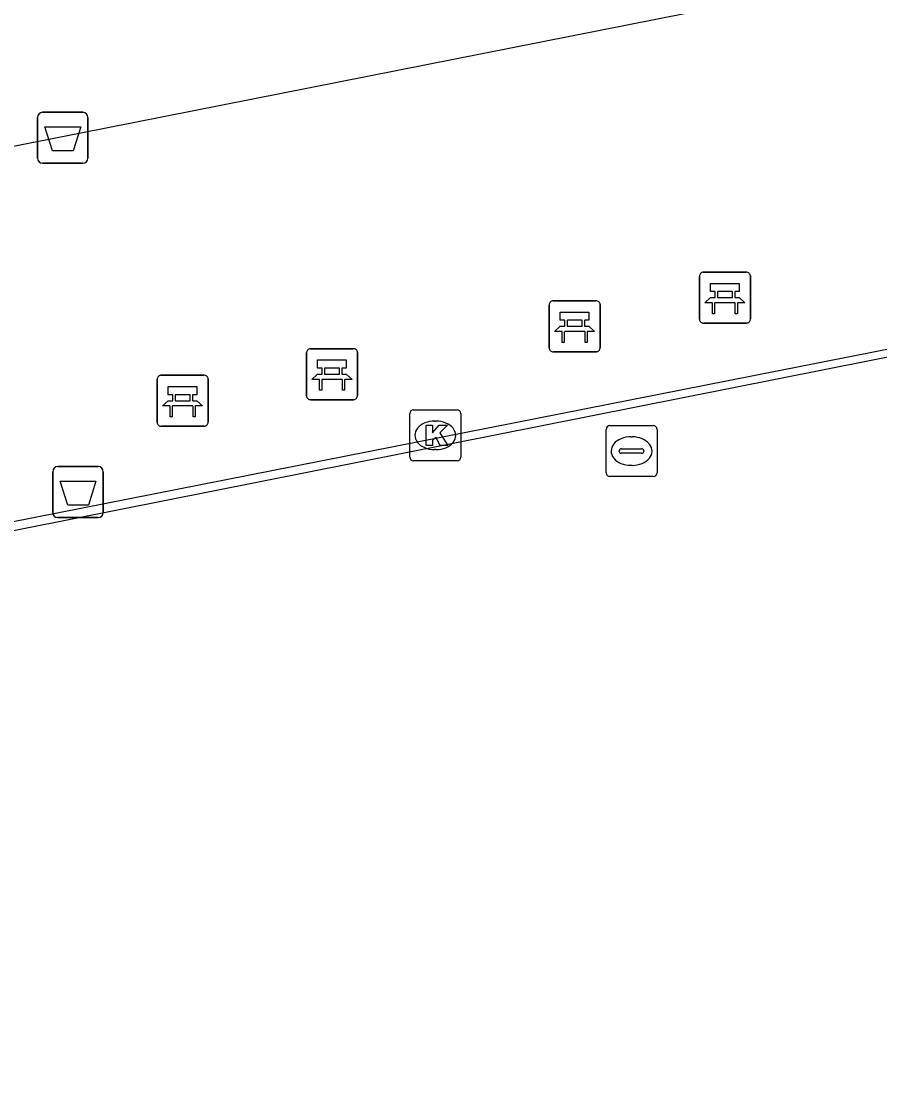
# Model space of a CAD drawing. Extents: x 160203 to 161526, y 379529 to 381797.
# Drawn here: x 160951.46 to 160968.3, y 380326.33 to 380347.18 of the extents above; entities that cross this region are included whole.
import ezdxf

# ---------------------------------------------------------------- set-up
doc = ezdxf.new("R2010")
doc.units = 0
for name, color, linetype in [('IMGEO_Afvalbak', 7, 'Continuous'), ('IMGEO_Bank', 7, 'Continuous'), ('IMGEO_Hek', 7, 'Continuous'), ('IMGEO_Kolk', 7, 'Continuous'), ('IMGEO_Pand', 7, 'Continuous'), ('IMGEO_Rijbaan_lokaal_open', 7, 'Continuous'), ('IMGEO_Waterleidingput', 7, 'Continuous')]:
    doc.layers.add(name, color=color, linetype=linetype)

msp = doc.modelspace()

# ---------------------------------------------------------------- linework, layer by layer
at = {"layer": 'IMGEO_Afvalbak'}
for p, q in [((160951.778, 380344.489), (160951.778, 380345.289)), ((160951.778, 380345.289), (160951.778, 380344.489)), ((160951.878, 380345.389), (160952.668, 380345.389)), ((160952.668, 380345.389), (160951.878, 380345.389)), ((160952.768, 380345.289), (160952.768, 380344.489)), ((160952.768, 380344.489), (160952.768, 380345.289)), ((160952.668, 380344.389), (160951.878, 380344.389)), ((160951.878, 380344.389), (160952.668, 380344.389)), ((160952.078, 380337.537), (160952.078, 380338.337)), ((160952.078, 380338.337), (160952.078, 380337.537)), ((160952.178, 380338.437), (160952.968, 380338.437)), ((160952.968, 380338.437), (160952.178, 380338.437)), ((160953.068, 380338.337), (160953.068, 380337.537)), ((160953.068, 380337.537), (160953.068, 380338.337)), ((160952.968, 380337.437), (160952.178, 380337.437)), ((160952.178, 380337.437), (160952.968, 380337.437))]:
    msp.add_line(p, q, dxfattribs=at)
for points in [[(160951.921, 380345.103), (160952.625, 380345.103), (160952.476, 380344.633), (160952.07, 380344.633), (160951.921, 380345.103)], [(160952.221, 380338.151), (160952.925, 380338.151), (160952.776, 380337.681), (160952.37, 380337.681), (160952.221, 380338.151)]]:
    msp.add_lwpolyline(points, dxfattribs=at)
for centre, start, end in [((160951.878, 380345.289), 90, 180), ((160951.878, 380345.289), 90, 180), ((160952.668, 380345.289), 0, 90), ((160952.668, 380345.289), 360, 90), ((160951.878, 380344.489), 180, 270), ((160951.878, 380344.489), 180, 270), ((160952.668, 380344.489), 270, 0), ((160952.668, 380344.489), 270, 0), ((160952.178, 380338.337), 90, 180), ((160952.178, 380338.337), 90, 180), ((160952.968, 380338.337), 0, 90), ((160952.968, 380338.337), 360, 90), ((160952.178, 380337.537), 180, 270), ((160952.178, 380337.537), 180, 270), ((160952.968, 380337.537), 270, 0), ((160952.968, 380337.537), 270, 0)]:
    msp.add_arc(centre, 0.1, start, end, dxfattribs=at)
at = {"layer": 'IMGEO_Bank'}
for p, q in [((160964.763, 380341.328), (160964.763, 380342.169)), ((160964.763, 380342.169), (160964.763, 380341.328)), ((160964.838, 380342.253), (160965.679, 380342.253)), ((160965.679, 380342.253), (160964.838, 380342.253)), ((160965.763, 380342.178), (160965.763, 380341.337)), ((160965.763, 380341.337), (160965.763, 380342.178)), ((160961.89, 380341.69), (160962.731, 380341.69)), ((160962.731, 380341.69), (160961.89, 380341.69)), ((160965.072, 380341.759), (160965.072, 380341.865)), ((160965.116, 380341.865), (160965.116, 380341.759)), ((160965.404, 380341.871), (160965.122, 380341.871)), ((160965.122, 380341.753), (160965.404, 380341.753)), ((160965.41, 380341.759), (160965.41, 380341.865)), ((160965.454, 380341.865), (160965.454, 380341.759)), ((160961.815, 380340.765), (160961.815, 380341.606)), ((160961.815, 380341.606), (160961.815, 380340.765)), ((160962.815, 380341.615), (160962.815, 380340.774)), ((160962.815, 380340.774), (160962.815, 380341.615)), ((160965.46, 380341.651), (160965.067, 380341.651)), ((160962.124, 380341.196), (160962.124, 380341.302)), ((160962.168, 380341.302), (160962.168, 380341.196)), ((160962.456, 380341.308), (160962.174, 380341.308)), ((160962.462, 380341.196), (160962.462, 380341.302)), ((160962.506, 380341.302), (160962.506, 380341.196)), ((160965.688, 380341.253), (160964.847, 380341.253)), ((160964.847, 380341.253), (160965.688, 380341.253)), ((160962.512, 380341.088), (160962.119, 380341.088)), ((160962.174, 380341.19), (160962.456, 380341.19)), ((160957.055, 380339.825), (160957.055, 380340.666)), ((160957.055, 380340.666), (160957.055, 380339.825)), ((160957.13, 380340.75), (160957.971, 380340.75)), ((160957.971, 380340.75), (160957.13, 380340.75)), ((160958.055, 380340.675), (160958.055, 380339.834)), ((160958.055, 380339.834), (160958.055, 380340.675)), ((160962.74, 380340.69), (160961.899, 380340.69)), ((160961.899, 380340.69), (160962.74, 380340.69)), ((160954.2, 380340.229), (160955.041, 380340.229)), ((160955.041, 380340.229), (160954.2, 380340.229)), ((160957.364, 380340.256), (160957.364, 380340.362)), ((160957.408, 380340.362), (160957.408, 380340.256)), ((160957.696, 380340.368), (160957.414, 380340.368)), ((160957.414, 380340.25), (160957.696, 380340.25)), ((160957.702, 380340.256), (160957.702, 380340.362)), ((160957.746, 380340.362), (160957.746, 380340.256)), ((160954.125, 380339.304), (160954.125, 380340.145)), ((160954.125, 380340.145), (160954.125, 380339.304)), ((160955.125, 380340.154), (160955.125, 380339.313)), ((160955.125, 380339.313), (160955.125, 380340.154)), ((160957.752, 380340.148), (160957.359, 380340.148)), ((160954.434, 380339.735), (160954.434, 380339.841)), ((160954.478, 380339.841), (160954.478, 380339.735)), ((160954.766, 380339.847), (160954.484, 380339.847)), ((160954.772, 380339.735), (160954.772, 380339.841)), ((160954.816, 380339.841), (160954.816, 380339.735)), ((160954.822, 380339.627), (160954.429, 380339.627)), ((160954.484, 380339.729), (160954.766, 380339.729)), ((160957.98, 380339.75), (160957.139, 380339.75)), ((160957.139, 380339.75), (160957.98, 380339.75)), ((160955.05, 380339.229), (160954.209, 380339.229)), ((160954.209, 380339.229), (160955.05, 380339.229))]:
    msp.add_line(p, q, dxfattribs=at)
for points in [[(160965.066, 380341.871), (160964.98, 380341.871), (160964.98, 380342.032), (160965.543, 380342.032), (160965.543, 380341.871), (160965.46, 380341.871)], [(160965.01, 380341.651), (160964.868, 380341.651), (160964.98, 380341.753), (160965.066, 380341.753)], [(160965.46, 380341.753), (160965.543, 380341.753), (160965.655, 380341.651), (160965.516, 380341.651)], [(160962.118, 380341.308), (160962.032, 380341.308), (160962.032, 380341.469), (160962.595, 380341.469), (160962.595, 380341.308), (160962.512, 380341.308)], [(160965.06, 380341.644), (160965.06, 380341.437), (160965.017, 380341.437), (160965.017, 380341.644)], [(160965.51, 380341.644), (160965.51, 380341.437), (160965.466, 380341.437), (160965.466, 380341.644)], [(160962.062, 380341.088), (160961.92, 380341.088), (160962.032, 380341.19), (160962.118, 380341.19)], [(160962.112, 380341.081), (160962.112, 380340.874), (160962.069, 380340.874), (160962.069, 380341.081)], [(160962.512, 380341.19), (160962.595, 380341.19), (160962.707, 380341.088), (160962.568, 380341.088)], [(160962.562, 380341.081), (160962.562, 380340.874), (160962.518, 380340.874), (160962.518, 380341.081)], [(160957.358, 380340.368), (160957.272, 380340.368), (160957.272, 380340.529), (160957.835, 380340.529), (160957.835, 380340.368), (160957.752, 380340.368)], [(160957.302, 380340.148), (160957.16, 380340.148), (160957.272, 380340.25), (160957.358, 380340.25)], [(160957.752, 380340.25), (160957.835, 380340.25), (160957.947, 380340.148), (160957.808, 380340.148)], [(160954.428, 380339.847), (160954.342, 380339.847), (160954.342, 380340.008), (160954.905, 380340.008), (160954.905, 380339.847), (160954.822, 380339.847)], [(160957.352, 380340.141), (160957.352, 380339.934), (160957.309, 380339.934), (160957.309, 380340.141)], [(160957.802, 380340.141), (160957.802, 380339.934), (160957.758, 380339.934), (160957.758, 380340.141)], [(160954.372, 380339.627), (160954.23, 380339.627), (160954.342, 380339.729), (160954.428, 380339.729)], [(160954.422, 380339.62), (160954.422, 380339.413), (160954.379, 380339.413), (160954.379, 380339.62)], [(160954.822, 380339.729), (160954.905, 380339.729), (160955.017, 380339.627), (160954.878, 380339.627)], [(160954.872, 380339.62), (160954.872, 380339.413), (160954.828, 380339.413), (160954.828, 380339.62)]]:
    msp.add_lwpolyline(points, dxfattribs=at)
for centre, radius, start, end in [((160964.841, 380342.175), 0.0779, 92.4484, 184.2845), ((160964.841, 380342.175), 0.0779, 92.4484, 184.2845), ((160965.685, 380342.175), 0.0779, 2.4484, 94.2845), ((160965.685, 380342.175), 0.0779, 2.4484, 94.2845), ((160961.893, 380341.612), 0.0779, 92.4484, 184.2845), ((160961.893, 380341.612), 0.0779, 92.4484, 184.2845), ((160962.737, 380341.612), 0.0779, 2.4484, 94.2845), ((160962.737, 380341.612), 0.0779, 2.4484, 94.2845), ((160965.065, 380341.864), 0.00671, 2.8957, 87.1043), ((160965.065, 380341.76), 0.00671, 272.8957, 357.1043), ((160965.122, 380341.864), 0.00671, 92.8957, 177.1043), ((160965.122, 380341.76), 0.00671, 182.8957, 267.1043), ((160965.404, 380341.864), 0.00671, 2.8957, 87.1043), ((160965.404, 380341.76), 0.00671, 272.8957, 357.1043), ((160965.461, 380341.864), 0.00671, 92.8957, 177.1043), ((160965.461, 380341.76), 0.00671, 182.8957, 267.1043), ((160965.01, 380341.644), 0.00671, 2.8957, 87.1043), ((160965.067, 380341.644), 0.00671, 92.8957, 177.1043), ((160965.459, 380341.644), 0.00671, 2.8957, 87.1043), ((160965.516, 380341.644), 0.00671, 92.8957, 177.1043), ((160962.117, 380341.301), 0.00671, 2.8957, 87.1043), ((160962.174, 380341.301), 0.00671, 92.8957, 177.1043), ((160962.456, 380341.301), 0.00671, 2.8957, 87.1043), ((160962.513, 380341.301), 0.00671, 92.8957, 177.1043), ((160964.841, 380341.331), 0.0779, 182.4484, 274.2845), ((160964.841, 380341.331), 0.0779, 182.4484, 274.2845), ((160965.685, 380341.331), 0.0779, 272.4484, 4.2845), ((160965.685, 380341.331), 0.0779, 272.4484, 4.2845), ((160962.062, 380341.081), 0.00671, 2.8957, 87.1043), ((160962.119, 380341.081), 0.00671, 92.8957, 177.1043), ((160962.117, 380341.197), 0.00671, 272.8957, 357.1043), ((160962.174, 380341.197), 0.00671, 182.8957, 267.1043), ((160962.456, 380341.197), 0.00671, 272.8957, 357.1043), ((160962.513, 380341.197), 0.00671, 182.8957, 267.1043), ((160962.511, 380341.081), 0.00671, 2.8957, 87.1043), ((160962.568, 380341.081), 0.00671, 92.8957, 177.1043), ((160957.133, 380340.672), 0.0779, 92.4484, 184.2845), ((160957.133, 380340.672), 0.0779, 92.4484, 184.2845), ((160957.977, 380340.672), 0.0779, 2.4484, 94.2845), ((160957.977, 380340.672), 0.0779, 2.4484, 94.2845), ((160961.893, 380340.768), 0.0779, 182.4484, 274.2845), ((160961.893, 380340.768), 0.0779, 182.4484, 274.2845), ((160962.737, 380340.768), 0.0779, 272.4484, 4.2845), ((160962.737, 380340.768), 0.0779, 272.4484, 4.2845), ((160954.203, 380340.151), 0.0779, 92.4484, 184.2845), ((160954.203, 380340.151), 0.0779, 92.4484, 184.2845), ((160955.047, 380340.151), 0.0779, 2.4484, 94.2845), ((160955.047, 380340.151), 0.0779, 2.4484, 94.2845), ((160957.357, 380340.361), 0.00671, 2.8957, 87.1043), ((160957.357, 380340.257), 0.00671, 272.8957, 357.1043), ((160957.414, 380340.361), 0.00671, 92.8957, 177.1043), ((160957.414, 380340.257), 0.00671, 182.8957, 267.1043), ((160957.696, 380340.361), 0.00671, 2.8957, 87.1043), ((160957.696, 380340.257), 0.00671, 272.8957, 357.1043), ((160957.753, 380340.361), 0.00671, 92.8957, 177.1043), ((160957.753, 380340.257), 0.00671, 182.8957, 267.1043), ((160957.302, 380340.141), 0.00671, 2.8957, 87.1043), ((160957.359, 380340.141), 0.00671, 92.8957, 177.1043), ((160957.751, 380340.141), 0.00671, 2.8957, 87.1043), ((160957.808, 380340.141), 0.00671, 92.8957, 177.1043), ((160954.427, 380339.84), 0.00671, 2.8957, 87.1043), ((160954.484, 380339.84), 0.00671, 92.8957, 177.1043), ((160954.766, 380339.84), 0.00671, 2.8957, 87.1043), ((160954.823, 380339.84), 0.00671, 92.8957, 177.1043), ((160957.133, 380339.828), 0.0779, 182.4484, 274.2845), ((160957.133, 380339.828), 0.0779, 182.4484, 274.2845), ((160957.977, 380339.828), 0.0779, 272.4484, 4.2845), ((160957.977, 380339.828), 0.0779, 272.4484, 4.2845), ((160954.372, 380339.62), 0.00671, 2.8957, 87.1043), ((160954.429, 380339.62), 0.00671, 92.8957, 177.1043), ((160954.427, 380339.736), 0.00671, 272.8957, 357.1043), ((160954.484, 380339.736), 0.00671, 182.8957, 267.1043), ((160954.766, 380339.736), 0.00671, 272.8957, 357.1043), ((160954.823, 380339.736), 0.00671, 182.8957, 267.1043), ((160954.821, 380339.62), 0.00671, 2.8957, 87.1043), ((160954.878, 380339.62), 0.00671, 92.8957, 177.1043), ((160954.203, 380339.307), 0.0779, 182.4484, 274.2845), ((160954.203, 380339.307), 0.0779, 182.4484, 274.2845), ((160955.047, 380339.307), 0.0779, 272.4484, 4.2845), ((160955.047, 380339.307), 0.0779, 272.4484, 4.2845)]:
    msp.add_arc(centre, radius, start, end, dxfattribs=at)
at = {"layer": 'IMGEO_Hek'}
msp.add_lwpolyline([(160996.953, 380272.41), (160997.26, 380272.47), (160983.227, 380343.654), (160876.335, 380322.564), (160890.446, 380251.672), (160898.27, 380253.065), (160931.929, 380259.679)], dxfattribs=at)
at = {"layer": 'IMGEO_Kolk'}
for p, q in [((160959.081, 380338.624), (160959.081, 380339.476)), ((160959.156, 380339.55), (160960.008, 380339.55)), ((160960.082, 380339.476), (160960.082, 380338.624)), ((160959.569, 380339.33), (160959.594, 380339.33)), ((160959.592, 380338.77), (160959.567, 380338.77)), ((160960.008, 380338.55), (160959.156, 380338.55))]:
    msp.add_line(p, q, dxfattribs=at)
for points in [[(160959.081, 380338.624), (160959.081, 380339.476)], [(160959.156, 380339.55), (160960.008, 380339.55)], [(160960.082, 380339.476), (160960.082, 380338.624)], [(160959.402, 380339.25), (160959.525, 380339.25), (160959.525, 380339.099), (160959.655, 380339.25), (160959.819, 380339.25), (160959.673, 380339.099), (160959.826, 380338.85), (160959.674, 380338.85), (160959.589, 380339.014), (160959.525, 380338.947), (160959.525, 380338.85), (160959.402, 380338.85), (160959.402, 380339.25)], [(160960.008, 380338.55), (160959.156, 380338.55)]]:
    msp.add_lwpolyline(points, dxfattribs=at)
for centre, start, end in [((160959.158, 380339.474), 91.552, 178.448), ((160959.158, 380339.474), 91.552, 178.448), ((160960.006, 380339.474), 1.552, 88.448), ((160960.006, 380339.474), 1.552, 88.448), ((160959.158, 380338.626), 181.552, 268.448), ((160959.158, 380338.626), 181.552, 268.448), ((160960.006, 380338.626), 271.552, 358.448), ((160960.006, 380338.626), 271.552, 358.448)]:
    msp.add_arc(centre, 0.0765, start, end, dxfattribs=at)
for centre, major_axis, ratio, start_param, end_param in [((160959.568, 380339.05), (-0.387, 0.002), 0.722429, 4.712389, 7.853982), ((160959.593, 380339.05), (-0.39, 0.002), 0.717154, 1.570796, 4.712389)]:
    msp.add_ellipse(centre, major_axis=major_axis, ratio=ratio, start_param=start_param, end_param=end_param, dxfattribs=at)
at = {"layer": 'IMGEO_Pand'}
msp.add_lwpolyline([(160974.393, 380357.084), (160978.303, 380357.859), (160979.789, 380350.363), (160975.878, 380349.588), (160941.775, 380342.832), (160940.291, 380350.328)], dxfattribs=at)
at = {"layer": 'IMGEO_Rijbaan_lokaal_open'}
for points in [[(160983.227, 380343.654), (160898.548, 380326.947)], [(160931.881, 380259.924), (160890.678, 380251.936), (160876.624, 380322.345), (160982.946, 380343.466), (160996.889, 380272.733)]]:
    msp.add_lwpolyline(points, dxfattribs=at)
at = {"layer": 'IMGEO_Waterleidingput'}
for p, q in [((160963.006, 380339.241), (160963.858, 380339.241)), ((160962.931, 380338.315), (160962.931, 380339.167)), ((160963.419, 380339.021), (160963.444, 380339.021)), ((160963.932, 380339.167), (160963.932, 380338.315)), ((160963.233, 380338.784), (160963.631, 380338.784)), ((160963.19, 380338.735), (160963.19, 380338.747)), ((160963.628, 380338.698), (160963.23, 380338.698)), ((160963.674, 380338.747), (160963.674, 380338.735)), ((160963.442, 380338.461), (160963.417, 380338.461)), ((160963.858, 380338.241), (160963.006, 380338.241))]:
    msp.add_line(p, q, dxfattribs=at)
for points in [[(160963.006, 380339.241), (160963.858, 380339.241)], [(160962.931, 380338.315), (160962.931, 380339.167)], [(160963.932, 380339.167), (160963.932, 380338.315)], [(160963.858, 380338.241), (160963.006, 380338.241)]]:
    msp.add_lwpolyline(points, dxfattribs=at)
for centre, radius, start, end in [((160963.008, 380339.165), 0.0765, 91.552, 178.448), ((160963.008, 380339.165), 0.0765, 91.552, 178.448), ((160963.856, 380339.165), 0.0765, 1.552, 88.448), ((160963.856, 380339.165), 0.0765, 1.552, 88.448), ((160963.23, 380338.744), 0.0403, 85.8775, 175.7526), ((160963.635, 380338.746), 0.0386, 1.7309, 96.639), ((160963.227, 380338.734), 0.0366, 178.938, 274.7102), ((160963.631, 380338.741), 0.043, 264.8664, 352.4533), ((160963.008, 380338.317), 0.0765, 181.552, 268.448), ((160963.008, 380338.317), 0.0765, 181.552, 268.448), ((160963.856, 380338.317), 0.0765, 271.552, 358.448), ((160963.856, 380338.317), 0.0765, 271.552, 358.448)]:
    msp.add_arc(centre, radius, start, end, dxfattribs=at)
for centre, major_axis, ratio, start_param, end_param in [((160963.418, 380338.741), (-0.387, 0.002), 0.722429, 4.712389, 7.853982), ((160963.443, 380338.741), (-0.39, 0.002), 0.717154, 1.570796, 4.712389)]:
    msp.add_ellipse(centre, major_axis=major_axis, ratio=ratio, start_param=start_param, end_param=end_param, dxfattribs=at)

doc.saveas('drawing.dxf')
